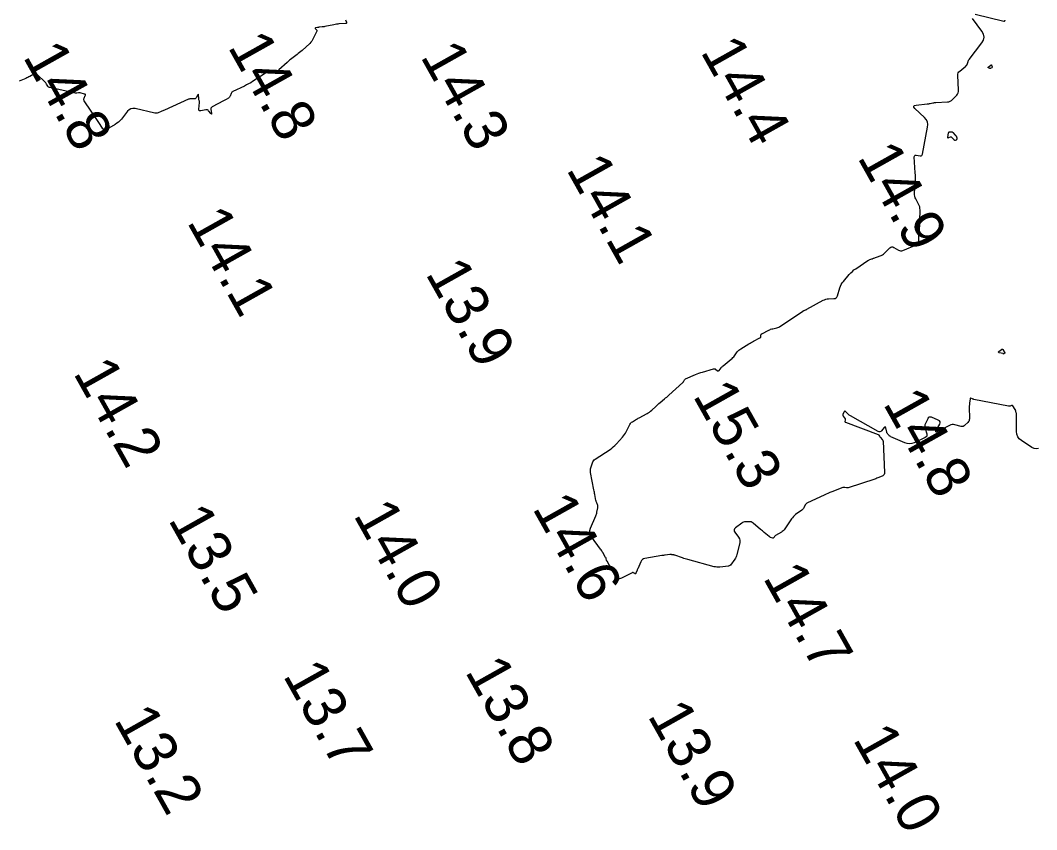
# Model space of a CAD drawing. Extents: x 1023796 to 1112670, y 656573 to 837340.
# Drawn here: x 1108907.4 to 1109025.4, y 682569.6 to 682663.6 of the extents above; entities that cross this region are included whole.
import ezdxf

# ---------------------------------------------------------------- set-up
doc = ezdxf.new("R2010")
doc.units = 0
doc.layers.add('V-CHAN-CONT-15FT', color=7, linetype='Continuous')
doc.layers.add('V-TOPO-SOUN', color=7, linetype='Continuous')

msp = doc.modelspace()

# ---------------------------------------------------------------- linework, layer by layer
at = {"layer": 'V-CHAN-CONT-15FT'}
for points in [[(1109018.23, 682664.28), (1109021.54, 682663.47), (1109021.56, 682663.47), (1109021.58, 682663.47), (1109021.6, 682663.48), (1109021.61, 682663.49), (1109021.67, 682663.55), (1109021.68, 682663.57), (1109021.7, 682663.59)], [(1108945.13, 682663.63), (1108945.24, 682663.35), (1108945.26, 682663.29), (1108945.25, 682663.25), (1108945.21, 682663.22), (1108945.15, 682663.21), (1108944.38, 682663.15), (1108944.23, 682663.13), (1108944.08, 682663.12), (1108943.93, 682663.09), (1108943.78, 682663.06), (1108942.73, 682662.85), (1108942.66, 682662.83), (1108942.59, 682662.82), (1108942.51, 682662.81), (1108942.44, 682662.8), (1108942.11, 682662.77), (1108942.05, 682662.76), (1108942, 682662.75), (1108941.95, 682662.74), (1108941.89, 682662.73), (1108941.67, 682662.69), (1108941.63, 682662.68), (1108941.62, 682662.66), (1108941.62, 682662.63), (1108941.64, 682662.6), (1108941.77, 682662.47), (1108941.8, 682662.44), (1108941.81, 682662.4), (1108941.81, 682662.36), (1108941.8, 682662.32), (1108941.39, 682661.45), (1108941.31, 682661.3), (1108941.21, 682661.16), (1108941.1, 682661.02), (1108940.98, 682660.9), (1108940.09, 682660.09), (1108939.95, 682659.97), (1108939.81, 682659.84), (1108939.66, 682659.73), (1108939.51, 682659.61), (1108938.92, 682659.16), (1108938.77, 682659.04), (1108938.63, 682658.93), (1108938.49, 682658.8), (1108938.35, 682658.68), (1108937.41, 682657.83), (1108937.4, 682657.82), (1108937.39, 682657.81), (1108937.38, 682657.8), (1108937.37, 682657.78), (1108937.35, 682657.72), (1108937.34, 682657.71), (1108937.33, 682657.7), (1108937.32, 682657.7), (1108937.3, 682657.69), (1108936.42, 682657.63), (1108936.27, 682657.61), (1108936.12, 682657.57), (1108935.99, 682657.52), (1108935.86, 682657.44), (1108934.36, 682656.47), (1108934.13, 682656.33), (1108933.89, 682656.19), (1108933.65, 682656.07), (1108933.41, 682655.95), (1108932.07, 682655.32), (1108932.01, 682655.28), (1108931.95, 682655.23), (1108931.91, 682655.17), (1108931.87, 682655.09), (1108931.76, 682654.79), (1108931.73, 682654.72), (1108931.69, 682654.65), (1108931.63, 682654.6), (1108931.57, 682654.55), (1108931.28, 682654.38), (1108931.2, 682654.34), (1108931.13, 682654.3), (1108931.06, 682654.26), (1108930.98, 682654.22), (1108929.65, 682653.52), (1108929.57, 682653.46), (1108929.52, 682653.39), (1108929.5, 682653.31), (1108929.51, 682653.21), (1108929.59, 682652.78), (1108929.6, 682652.71), (1108929.59, 682652.67), (1108929.56, 682652.69), (1108929.51, 682652.74), (1108929.25, 682653.06)], [(1109025.55, 682613.87), (1109025.3, 682613.82), (1109025.05, 682613.86), (1109024.79, 682613.99), (1109023.59, 682614.8), (1109023.34, 682615.01), (1109023.16, 682615.25), (1109023.06, 682615.54), (1109023.02, 682615.86), (1109023.02, 682617.79), (1109023.02, 682617.84), (1109023.01, 682617.89), (1109023.01, 682617.95), (1109022.99, 682618), (1109022.94, 682618.2), (1109022.92, 682618.25), (1109022.9, 682618.3), (1109022.88, 682618.35), (1109022.85, 682618.39), (1109022.57, 682618.83), (1109022.55, 682618.86), (1109022.51, 682618.88), (1109022.48, 682618.88), (1109022.44, 682618.87), (1109022.27, 682618.81), (1109022.22, 682618.8), (1109022.18, 682618.79), (1109022.14, 682618.79), (1109022.09, 682618.8), (1109018.08, 682619.58), (1109018.04, 682619.59), (1109017.99, 682619.6), (1109017.95, 682619.61), (1109017.9, 682619.63), (1109017.73, 682619.7), (1109017.7, 682619.71), (1109017.67, 682619.71), (1109017.65, 682619.68), (1109017.64, 682619.65), (1109017.56, 682619.13), (1109017.54, 682619.03), (1109017.54, 682618.92), (1109017.53, 682618.82), (1109017.53, 682618.72), (1109017.54, 682617.33), (1109017.53, 682617.21), (1109017.5, 682617.1), (1109017.45, 682617), (1109017.37, 682616.91), (1109017.02, 682616.57), (1109016.93, 682616.49), (1109016.83, 682616.45), (1109016.73, 682616.44), (1109016.61, 682616.45), (1109015.86, 682616.63), (1109015.69, 682616.65), (1109015.53, 682616.65), (1109015.38, 682616.62), (1109015.23, 682616.55), (1109013.86, 682615.85), (1109013.72, 682615.79), (1109013.65, 682615.8), (1109013.64, 682615.87), (1109013.7, 682616.01), (1109014.1, 682616.7), (1109014.16, 682616.86), (1109014.15, 682616.99), (1109014.07, 682617.1), (1109013.93, 682617.18), (1109013.13, 682617.5), (1109012.99, 682617.53), (1109012.88, 682617.51), (1109012.78, 682617.45), (1109012.71, 682617.33), (1109012.44, 682616.77), (1109012.39, 682616.63), (1109012.37, 682616.49), (1109012.37, 682616.34), (1109012.4, 682616.2), (1109012.6, 682615.58), (1109012.62, 682615.44), (1109012.6, 682615.32), (1109012.52, 682615.22), (1109012.4, 682615.14), (1109011.12, 682614.55), (1109010.86, 682614.46), (1109010.6, 682614.42), (1109010.33, 682614.45), (1109010.07, 682614.53), (1109008.44, 682615.23), (1109008.39, 682615.25), (1109008.34, 682615.29), (1109008.29, 682615.32), (1109008.24, 682615.37), (1109008.08, 682615.55), (1109008.04, 682615.6), (1109008.01, 682615.65), (1109007.98, 682615.71), (1109007.96, 682615.76), (1109007.84, 682616.27), (1109007.81, 682616.35), (1109007.76, 682616.38), (1109007.71, 682616.37), (1109007.65, 682616.31), (1109007.33, 682615.92), (1109007.25, 682615.85), (1109007.16, 682615.81), (1109007.06, 682615.82), (1109006.96, 682615.86), (1109003.75, 682617.66), (1109003.67, 682617.7), (1109003.59, 682617.76), (1109003.52, 682617.82), (1109003.46, 682617.88), (1109003.17, 682618.18), (1109003.12, 682618.22), (1109003.08, 682618.23), (1109003.04, 682618.21), (1109003, 682618.15), (1109002.87, 682617.88), (1109002.84, 682617.81), (1109002.84, 682617.75), (1109002.86, 682617.69), (1109002.89, 682617.62), (1109003.11, 682617.33), (1109003.13, 682617.29), (1109003.14, 682617.26), (1109003.14, 682617.22), (1109003.14, 682617.18), (1109003.1, 682617.02), (1109003.1, 682616.99), (1109003.11, 682616.96), (1109003.13, 682616.93), (1109003.16, 682616.92), (1109006.95, 682615.52), (1109006.98, 682615.5), (1109007.01, 682615.48), (1109007.03, 682615.46), (1109007.05, 682615.43), (1109007.12, 682615.29), (1109007.14, 682615.26), (1109007.16, 682615.23), (1109007.19, 682615.2), (1109007.21, 682615.17), (1109007.42, 682614.94), (1109007.46, 682614.89), (1109007.49, 682614.83), (1109007.51, 682614.77), (1109007.52, 682614.71), (1109007.7, 682611.08), (1109007.7, 682610.96), (1109007.66, 682610.86), (1109007.59, 682610.78), (1109007.49, 682610.72), (1109007.03, 682610.51), (1109006.91, 682610.46), (1109006.8, 682610.42), (1109006.68, 682610.37), (1109006.56, 682610.33), (1109003.49, 682609.33), (1109003.44, 682609.32), (1109003.39, 682609.31), (1109003.34, 682609.31), (1109003.29, 682609.32), (1109003.07, 682609.36), (1109003.02, 682609.37), (1109002.97, 682609.37), (1109002.92, 682609.36), (1109002.87, 682609.34), (1109001.59, 682608.86), (1109001.36, 682608.77), (1109001.13, 682608.67), (1109000.91, 682608.57), (1109000.68, 682608.47), (1108998.76, 682607.57), (1108998.68, 682607.52), (1108998.61, 682607.47), (1108998.55, 682607.4), (1108998.5, 682607.32), (1108998.32, 682607), (1108998.28, 682606.92), (1108998.22, 682606.85), (1108998.16, 682606.78), (1108998.09, 682606.72), (1108997.38, 682606.2), (1108997.25, 682606.09), (1108997.12, 682605.97), (1108997.01, 682605.84), (1108996.9, 682605.7), (1108996.12, 682604.54), (1108996.03, 682604.43), (1108995.94, 682604.33), (1108995.83, 682604.24), (1108995.72, 682604.17), (1108995.06, 682603.79), (1108995.02, 682603.76), (1108994.99, 682603.74), (1108994.96, 682603.71), (1108994.94, 682603.67), (1108994.85, 682603.52), (1108994.82, 682603.49), (1108994.79, 682603.48), (1108994.76, 682603.47), (1108994.72, 682603.48), (1108994.48, 682603.56), (1108994.43, 682603.58), (1108994.38, 682603.61), (1108994.33, 682603.64), (1108994.29, 682603.67), (1108993.74, 682604.13), (1108993.64, 682604.22), (1108993.53, 682604.31), (1108993.43, 682604.4), (1108993.32, 682604.49), (1108992.45, 682605.23), (1108992.35, 682605.3), (1108992.25, 682605.35), (1108992.14, 682605.37), (1108992.02, 682605.38), (1108991.55, 682605.38), (1108991.43, 682605.37), (1108991.32, 682605.34), (1108991.22, 682605.3), (1108991.12, 682605.23), (1108990.4, 682604.68), (1108990.28, 682604.56), (1108990.23, 682604.44), (1108990.25, 682604.3), (1108990.32, 682604.16), (1108990.76, 682603.57), (1108990.85, 682603.41), (1108990.91, 682603.25), (1108990.92, 682603.09), (1108990.9, 682602.91), (1108990.57, 682601.57), (1108990.52, 682601.43), (1108990.47, 682601.29), (1108990.4, 682601.16), (1108990.31, 682601.04), (1108989.8, 682600.35), (1108989.78, 682600.33), (1108989.77, 682600.31), (1108989.75, 682600.3), (1108989.73, 682600.29), (1108989.66, 682600.25), (1108989.64, 682600.24), (1108989.62, 682600.23), (1108989.6, 682600.22), (1108989.58, 682600.22), (1108988.59, 682600.11), (1108988.41, 682600.1), (1108988.24, 682600.11), (1108988.07, 682600.13), (1108987.91, 682600.16), (1108984.87, 682600.98), (1108984.71, 682601.02), (1108984.55, 682601.07), (1108984.39, 682601.12), (1108984.24, 682601.18), (1108983.35, 682601.5), (1108983.32, 682601.51), (1108983.29, 682601.51), (1108983.26, 682601.52), (1108983.23, 682601.52), (1108983.09, 682601.54), (1108983.06, 682601.54), (1108983.04, 682601.55), (1108983.01, 682601.55), (1108982.98, 682601.56), (1108982.88, 682601.58), (1108982.85, 682601.59), (1108982.82, 682601.59), (1108982.8, 682601.59), (1108982.77, 682601.59), (1108982.24, 682601.5), (1108982.14, 682601.48), (1108982.04, 682601.47), (1108981.95, 682601.45), (1108981.85, 682601.44), (1108979.89, 682601.12), (1108979.74, 682601.07), (1108979.6, 682601), (1108979.49, 682600.89), (1108979.41, 682600.74), (1108979.05, 682599.92), (1108979.02, 682599.86), (1108978.99, 682599.79), (1108978.97, 682599.73), (1108978.95, 682599.67), (1108978.85, 682599.39), (1108978.83, 682599.35), (1108978.8, 682599.33), (1108978.77, 682599.33), (1108978.73, 682599.35), (1108978.57, 682599.45), (1108978.53, 682599.47), (1108978.48, 682599.47), (1108978.44, 682599.47), (1108978.4, 682599.45), (1108977.16, 682598.82), (1108976.95, 682598.75), (1108976.77, 682598.76), (1108976.61, 682598.85), (1108976.48, 682599.03), (1108975.49, 682600.79), (1108975.47, 682600.82), (1108975.45, 682600.86), (1108975.44, 682600.89), (1108975.43, 682600.93), (1108975.39, 682601.09), (1108975.38, 682601.13), (1108975.37, 682601.17), (1108975.35, 682601.2), (1108975.33, 682601.24), (1108975, 682601.79), (1108974.94, 682601.9), (1108974.87, 682602), (1108974.8, 682602.1), (1108974.73, 682602.2), (1108973.7, 682603.61), (1108973.56, 682603.86), (1108973.49, 682604.11), (1108973.5, 682604.37), (1108973.58, 682604.64), (1108974.18, 682606.06), (1108974.22, 682606.17), (1108974.25, 682606.27), (1108974.29, 682606.38), (1108974.31, 682606.48), (1108974.43, 682606.98), (1108974.44, 682607.06), (1108974.44, 682607.13), (1108974.43, 682607.21), (1108974.41, 682607.28), (1108974.29, 682607.57), (1108974.26, 682607.64), (1108974.23, 682607.71), (1108974.21, 682607.79), (1108974.2, 682607.86), (1108974.07, 682608.53), (1108974.04, 682608.66), (1108974.02, 682608.8), (1108973.99, 682608.94), (1108973.96, 682609.07), (1108973.58, 682611.09), (1108973.56, 682611.23), (1108973.56, 682611.37), (1108973.58, 682611.51), (1108973.61, 682611.65), (1108973.79, 682612.2), (1108973.84, 682612.33), (1108973.91, 682612.45), (1108974, 682612.55), (1108974.12, 682612.63), (1108975.84, 682613.77), (1108976.04, 682613.91), (1108976.22, 682614.06), (1108976.4, 682614.22), (1108976.57, 682614.4), (1108977.29, 682615.19), (1108977.41, 682615.34), (1108977.53, 682615.49), (1108977.63, 682615.66), (1108977.72, 682615.83), (1108978.14, 682616.67), (1108978.2, 682616.77), (1108978.27, 682616.85), (1108978.34, 682616.92), (1108978.43, 682616.99), (1108978.81, 682617.22), (1108978.91, 682617.27), (1108979.01, 682617.33), (1108979.1, 682617.38), (1108979.2, 682617.44), (1108980.14, 682617.94), (1108980.28, 682618.02), (1108980.41, 682618.11), (1108980.54, 682618.21), (1108980.67, 682618.31), (1108981.15, 682618.76), (1108981.27, 682618.87), (1108981.39, 682618.98), (1108981.52, 682619.09), (1108981.64, 682619.2), (1108982.16, 682619.64), (1108982.29, 682619.74), (1108982.42, 682619.85), (1108982.54, 682619.97), (1108982.67, 682620.08), (1108984.3, 682621.55), (1108984.33, 682621.58), (1108984.36, 682621.62), (1108984.38, 682621.65), (1108984.4, 682621.69), (1108984.49, 682621.85), (1108984.51, 682621.89), (1108984.54, 682621.92), (1108984.57, 682621.94), (1108984.61, 682621.96), (1108985.75, 682622.45), (1108985.95, 682622.54), (1108986.16, 682622.61), (1108986.37, 682622.69), (1108986.58, 682622.75), (1108987.84, 682623.12), (1108987.91, 682623.13), (1108987.97, 682623.13), (1108988.03, 682623.11), (1108988.09, 682623.07), (1108988.32, 682622.91), (1108988.37, 682622.88), (1108988.42, 682622.87), (1108988.47, 682622.89), (1108988.51, 682622.94), (1108988.74, 682623.23), (1108988.79, 682623.3), (1108988.84, 682623.36), (1108988.9, 682623.42), (1108988.97, 682623.47), (1108989.9, 682624.24), (1108990, 682624.33), (1108990.1, 682624.43), (1108990.19, 682624.53), (1108990.28, 682624.64), (1108990.61, 682625.09), (1108990.7, 682625.2), (1108990.8, 682625.29), (1108990.9, 682625.38), (1108991.02, 682625.46), (1108991.96, 682626.02), (1108992.1, 682626.1), (1108992.23, 682626.18), (1108992.37, 682626.25), (1108992.5, 682626.32), (1108993.24, 682626.71), (1108993.28, 682626.74), (1108993.31, 682626.77), (1108993.33, 682626.81), (1108993.34, 682626.86), (1108993.35, 682627.05), (1108993.36, 682627.1), (1108993.37, 682627.14), (1108993.4, 682627.17), (1108993.44, 682627.2), (1108994.26, 682627.61), (1108994.37, 682627.66), (1108994.48, 682627.71), (1108994.6, 682627.75), (1108994.72, 682627.78), (1108995.2, 682627.89), (1108995.32, 682627.93), (1108995.43, 682627.97), (1108995.54, 682628.02), (1108995.64, 682628.09), (1108998.22, 682629.83), (1108998.25, 682629.85), (1108998.29, 682629.87), (1108998.33, 682629.89), (1108998.37, 682629.91), (1108998.53, 682629.96), (1108998.58, 682629.98), (1108998.62, 682629.99), (1108998.65, 682630.01), (1108998.69, 682630.03), (1109000.59, 682631.08), (1109000.73, 682631.15), (1109000.88, 682631.2), (1109001.03, 682631.23), (1109001.19, 682631.25), (1109001.82, 682631.27), (1109001.96, 682631.3), (1109002.08, 682631.36), (1109002.17, 682631.45), (1109002.23, 682631.59), (1109002.51, 682632.53), (1109002.58, 682632.73), (1109002.68, 682632.92), (1109002.79, 682633.1), (1109002.92, 682633.27), (1109003.61, 682634.09), (1109003.78, 682634.27), (1109003.96, 682634.44), (1109004.15, 682634.6), (1109004.35, 682634.74), (1109005.76, 682635.68), (1109005.81, 682635.71), (1109005.87, 682635.74), (1109005.93, 682635.77), (1109005.98, 682635.8), (1109006.23, 682635.89), (1109006.29, 682635.91), (1109006.35, 682635.94), (1109006.41, 682635.96), (1109006.47, 682635.98), (1109007.18, 682636.23), (1109007.32, 682636.29), (1109007.45, 682636.36), (1109007.57, 682636.44), (1109007.68, 682636.54), (1109008.32, 682637.16), (1109008.43, 682637.24), (1109008.54, 682637.28), (1109008.66, 682637.27), (1109008.79, 682637.22), (1109009.3, 682636.91), (1109009.43, 682636.85), (1109009.56, 682636.82), (1109009.7, 682636.83), (1109009.83, 682636.87), (1109011.49, 682637.55), (1109011.55, 682637.59), (1109011.6, 682637.63), (1109011.63, 682637.69), (1109011.64, 682637.76), (1109011.66, 682638.06), (1109011.68, 682638.22), (1109011.69, 682638.37), (1109011.77, 682639.47), (1109011.79, 682639.68), (1109011.8, 682639.89), (1109011.8, 682640.1), (1109011.81, 682640.31), (1109011.82, 682641.58), (1109011.81, 682641.75), (1109011.78, 682641.92), (1109011.72, 682642.08), (1109011.65, 682642.23), (1109011.32, 682642.84), (1109011.24, 682642.99), (1109011.2, 682643.15), (1109011.17, 682643.32), (1109011.17, 682643.49), (1109011.27, 682644.77), (1109011.29, 682645.04), (1109011.29, 682645.31), (1109011.29, 682645.59), (1109011.27, 682645.86), (1109011.15, 682647.72), (1109011.16, 682647.82), (1109011.2, 682647.88), (1109011.27, 682647.92), (1109011.37, 682647.92), (1109011.84, 682647.85), (1109011.94, 682647.85), (1109012.02, 682647.88), (1109012.08, 682647.95), (1109012.11, 682648.05), (1109012.7, 682651.17), (1109012.72, 682651.49), (1109012.67, 682651.78), (1109012.54, 682652.05), (1109012.33, 682652.3), (1109011.22, 682653.35), (1109011.1, 682653.5), (1109011.08, 682653.61), (1109011.16, 682653.69), (1109011.36, 682653.74), (1109012.65, 682653.88), (1109012.74, 682653.89), (1109012.82, 682653.9), (1109012.9, 682653.91), (1109012.99, 682653.93), (1109013.32, 682654), (1109013.41, 682654.01), (1109013.49, 682654.03), (1109013.58, 682654.03), (1109013.66, 682654.04), (1109014.99, 682654.1), (1109015.16, 682654.12), (1109015.31, 682654.18), (1109015.46, 682654.26), (1109015.58, 682654.37), (1109016.07, 682654.88), (1109016.18, 682655.02), (1109016.25, 682655.16), (1109016.29, 682655.32), (1109016.3, 682655.49), (1109016.21, 682657.18), (1109016.21, 682657.33), (1109016.25, 682657.46), (1109016.33, 682657.59), (1109016.43, 682657.69), (1109017.14, 682658.27), (1109017.15, 682658.28), (1109017.17, 682658.3), (1109017.18, 682658.31), (1109017.19, 682658.32), (1109017.25, 682658.38), (1109017.26, 682658.39), (1109017.27, 682658.4), (1109017.28, 682658.42), (1109017.28, 682658.44), (1109017.39, 682658.8), (1109017.41, 682658.86), (1109017.44, 682658.92), (1109017.48, 682658.98), (1109017.51, 682659.04), (1109018.99, 682660.95), (1109019.19, 682661.28), (1109019.26, 682661.62), (1109019.19, 682661.96), (1109019, 682662.3), (1109017.9, 682663.78)], [(1108929.25, 682653.06), (1108929.18, 682653.13), (1108929.11, 682653.17), (1108929.02, 682653.19), (1108928.92, 682653.18), (1108928.35, 682653.06), (1108928.24, 682653.05), (1108928.16, 682653.08), (1108928.12, 682653.15), (1108928.12, 682653.26), (1108928.2, 682654.05), (1108928.2, 682654.09), (1108928.2, 682654.12), (1108928.19, 682654.16), (1108928.18, 682654.2), (1108928.13, 682654.35), (1108928.12, 682654.39), (1108928.11, 682654.43), (1108928.11, 682654.46), (1108928.1, 682654.5), (1108928.08, 682654.91), (1108928.07, 682654.97), (1108928.06, 682654.99), (1108928.03, 682654.98), (1108928, 682654.93), (1108927.8, 682654.58), (1108927.75, 682654.52), (1108927.7, 682654.48), (1108927.63, 682654.46), (1108927.56, 682654.45), (1108927.24, 682654.47), (1108927.16, 682654.47), (1108927.08, 682654.46), (1108927, 682654.44), (1108926.93, 682654.41), (1108924.11, 682653.16), (1108924.02, 682653.12), (1108923.93, 682653.07), (1108923.83, 682653.03), (1108923.74, 682652.99), (1108923.38, 682652.83), (1108923.29, 682652.79), (1108923.2, 682652.78), (1108923.1, 682652.78), (1108923, 682652.79), (1108920.72, 682653.32), (1108920.47, 682653.35), (1108920.24, 682653.31), (1108920.03, 682653.2), (1108919.85, 682653.02), (1108919.13, 682652.12), (1108918.97, 682651.94), (1108918.8, 682651.77), (1108918.61, 682651.62), (1108918.41, 682651.49), (1108917.4, 682650.9), (1108917.28, 682650.85), (1108917.17, 682650.85), (1108917.07, 682650.89), (1108916.99, 682650.99), (1108916.67, 682651.47), (1108916.58, 682651.59), (1108916.5, 682651.72), (1108916.42, 682651.84), (1108916.34, 682651.96), (1108914.81, 682654.23), (1108914.77, 682654.3), (1108914.75, 682654.38), (1108914.76, 682654.45), (1108914.79, 682654.53), (1108914.94, 682654.83), (1108914.96, 682654.9), (1108914.95, 682654.95), (1108914.91, 682655), (1108914.85, 682655.02), (1108914.33, 682655.15), (1108914.28, 682655.16), (1108914.23, 682655.16), (1108914.18, 682655.16), (1108914.14, 682655.16), (1108913.94, 682655.12), (1108913.9, 682655.11), (1108913.85, 682655.11), (1108913.8, 682655.11), (1108913.75, 682655.12), (1108910.82, 682655.76), (1108910.75, 682655.78), (1108910.69, 682655.81), (1108910.64, 682655.86), (1108910.59, 682655.92), (1108910.45, 682656.18), (1108910.41, 682656.24), (1108910.36, 682656.3), (1108910.31, 682656.36), (1108910.26, 682656.41), (1108909.35, 682657.3), (1108909.26, 682657.37), (1108909.16, 682657.4), (1108909.06, 682657.39), (1108908.95, 682657.34), (1108908.51, 682657.07), (1108908.39, 682657.01), (1108908.28, 682656.95), (1108908.17, 682656.89), (1108908.05, 682656.84), (1108907.28, 682656.5)]]:
    msp.add_lwpolyline(points, dxfattribs=at)
for points in [[(1109020.1, 682658.41), (1109020.12, 682658.39), (1109020.13, 682658.36), (1109020.2, 682658.17), (1109020.21, 682658.13), (1109020.2, 682658.11), (1109020.19, 682658.09), (1109020.16, 682658.07), (1109020.04, 682658.01), (1109020, 682658), (1109019.97, 682658), (1109019.94, 682658), (1109019.91, 682658), (1109019.75, 682658.05), (1109019.72, 682658.06), (1109019.71, 682658.08), (1109019.71, 682658.1), (1109019.73, 682658.12), (1109020.04, 682658.38), (1109020.07, 682658.4)], [(1109015.54, 682650.62), (1109015.59, 682650.6), (1109015.62, 682650.57), (1109015.91, 682650.25), (1109015.93, 682650.23), (1109015.95, 682650.21), (1109015.96, 682650.19), (1109015.98, 682650.17), (1109016.04, 682650.09), (1109016.05, 682650.07), (1109016.06, 682650.04), (1109016.06, 682650.02), (1109016.07, 682649.99), (1109016.08, 682649.83), (1109016.08, 682649.81), (1109016.07, 682649.8), (1109016.07, 682649.78), (1109016.06, 682649.77), (1109016.04, 682649.72), (1109016.03, 682649.7), (1109016.02, 682649.69), (1109016.01, 682649.69), (1109016, 682649.68), (1109015.89, 682649.63), (1109015.86, 682649.63), (1109015.84, 682649.63), (1109015.82, 682649.63), (1109015.81, 682649.65), (1109015.5, 682649.98), (1109015.46, 682650.01), (1109015.42, 682650.03), (1109015.37, 682650.03), (1109015.32, 682650.02), (1109015.11, 682649.92), (1109015.06, 682649.91), (1109015.04, 682649.92), (1109015.02, 682649.94), (1109015.03, 682649.99), (1109015.13, 682650.52), (1109015.14, 682650.57), (1109015.17, 682650.6), (1109015.2, 682650.62), (1109015.25, 682650.63), (1109015.45, 682650.64), (1109015.5, 682650.63)], [(1109021.35, 682625.4), (1109021.38, 682625.39), (1109021.41, 682625.36), (1109021.55, 682625.17), (1109021.57, 682625.15), (1109021.58, 682625.13), (1109021.6, 682625.11), (1109021.61, 682625.09), (1109021.66, 682625.01), (1109021.67, 682624.99), (1109021.67, 682624.97), (1109021.66, 682624.96), (1109021.65, 682624.94), (1109021.53, 682624.85), (1109021.52, 682624.84), (1109021.51, 682624.84), (1109021.51, 682624.85), (1109021.5, 682624.85), (1109021.49, 682624.89), (1109021.48, 682624.9), (1109021.47, 682624.91), (1109021.47, 682624.91), (1109021.46, 682624.91), (1109021.01, 682625), (1109020.95, 682625.02), (1109020.93, 682625.05), (1109020.94, 682625.09), (1109020.98, 682625.14), (1109021.28, 682625.38), (1109021.31, 682625.4)]]:
    msp.add_lwpolyline(points, close=True, dxfattribs=at)

# ---------------------------------------------------------------- texts
at = {"layer": 'V-TOPO-SOUN'}
for s, p in [('14.8 ', (1108931.41, 682660.52)), ('14.8 ', (1108907.63, 682659.37)), ('14.3 ', (1108953.76, 682659.4)), ('14.4 ', (1108986.27, 682659.96)), ('14.9 ', (1109004.48, 682647.69)), ('14.1 ', (1108970.7, 682646.3)), ('14.1 ', (1108926.67, 682640.19)), ('13.9 ', (1108954.35, 682634.2)), ('14.2 ', (1108913.47, 682622.66)), ('15.3 ', (1108985.38, 682620.03)), ('14.8 ', (1109007.46, 682619.11)), ('14.0 ', (1108945.99, 682606.17)), ('14.6 ', (1108966.76, 682606.97)), ('13.5 ', (1108924.49, 682605.64)), ('14.7 ', (1108993.52, 682598.9)), ('13.7 ', (1108937.81, 682587.55)), ('13.8 ', (1108958.94, 682588.01)), ('13.2 ', (1108918.19, 682582.37)), ('13.9 ', (1108980.13, 682582.89)), ('14.0 ', (1109003.96, 682580.15))]:
    msp.add_text(s, height=5, rotation=299.3001, dxfattribs=at).set_placement(p)

doc.saveas('drawing.dxf')
